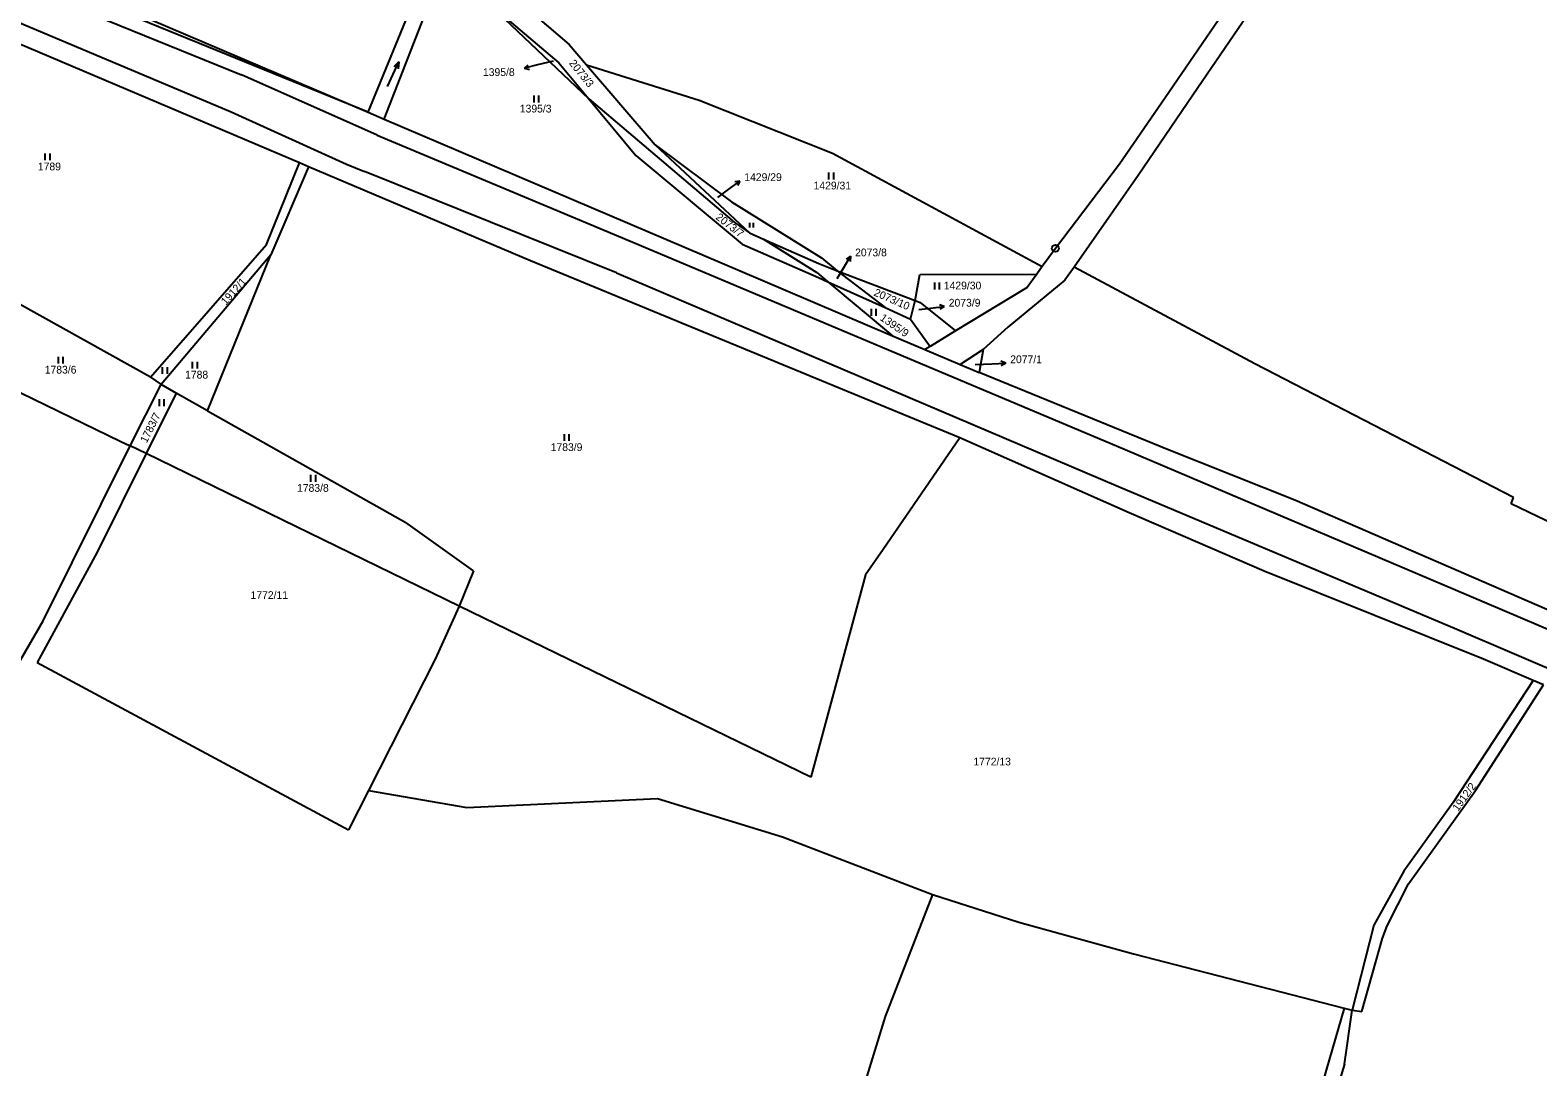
# Model space of a CAD drawing. Extents: x -795483 to -789093, y -1112258 to -1108741.
# Drawn here: x -793681.8 to -793351.3, y -1110185.6 to -1109958.4 of the extents above; entities that cross this region are included whole.
import ezdxf

# ---------------------------------------------------------------- set-up
doc = ezdxf.new("R2010")
doc.units = 0
for name, color, linetype in [('Komunikace', 7, 'Continuous'), ('Vrstva 1', 7, 'Continuous'), ('Vrstva 14', 7, 'Continuous'), ('Vrstva 16', 7, 'Continuous'), ('Vrstva 2', 7, 'Continuous'), ('Vrstva 23', 7, 'Continuous'), ('Vrstva 28', 7, 'Continuous')]:
    doc.layers.add(name, color=color, linetype=linetype)

msp = doc.modelspace()

# ---------------------------------------------------------------- linework, layer by layer
at = {"layer": 'Komunikace'}
for p, q in [((-793567.13, -1109965.22), (-793570.53, -1109966.05)), ((-793531.01, -1109995.1), (-793528.62, -1109993.29)), ((-793504.87, -1110012.83), (-793503.49, -1110010.55)), ((-793486.95, -1110019.62), (-793484.39, -1110019.33)), ((-793474.62, -1110031.71), (-793470.93, -1110031.54))]:
    msp.add_line(p, q, dxfattribs=at)
at = {"layer": 'Vrstva 1'}
for p, q in [((-793622.76, -1109987.51), (-793725.34, -1109943.99)), ((-793607.68, -1109976.41), (-793680.72, -1109946.62)), ((-793680.46, -1109945.36), (-793607.68, -1109976.41)), ((-793607.68, -1109976.41), (-793595, -1109945.43)), ((-793604.2, -1109977.89), (-793592, -1109946.6)), ((-793578.67, -1109948.69), (-793563.6, -1109961.59)), ((-793417.08, -1109950.08), (-793432.99, -1109973.22)), ((-793582.06, -1109951.92), (-793559.31, -1109973.47)), ((-793582.06, -1109951.92), (-793565.89, -1109965.58)), ((-793413.02, -1109952.38), (-793425.78, -1109971.08)), ((-793563.6, -1109961.59), (-793559.79, -1109966.03)), ((-793565.89, -1109965.58), (-793559.31, -1109973.47)), ((-793559.79, -1109966.03), (-793544.78, -1109983.54)), ((-793559.79, -1109966.03), (-793535.13, -1109973.78)), ((-793559.31, -1109973.47), (-793549, -1109985.85)), ((-793559.31, -1109973.47), (-793527.46, -1110000.47)), ((-793432.99, -1109973.22), (-793442.99, -1109987.77)), ((-793425.78, -1109971.08), (-793438.87, -1109990.26)), ((-793607.68, -1109976.41), (-793604.2, -1109977.89)), ((-793535.13, -1109973.78), (-793505.87, -1109985.35)), ((-793604.2, -1109977.89), (-793521.71, -1110013.09)), ((-793549, -1109985.85), (-793525.73, -1110005.32)), ((-793544.78, -1109983.54), (-793524.1, -1110002.87)), ((-793544.78, -1109983.54), (-793528.07, -1109996.04)), ((-793505.87, -1109985.35), (-793459.92, -1110010.23)), ((-793629.98, -1110005.38), (-793622.76, -1109987.51)), ((-793620.8, -1109988.34), (-793629.05, -1110007.66)), ((-793620.8, -1109988.34), (-793622.76, -1109987.51)), ((-793572.12, -1110008.99), (-793620.8, -1109988.34)), ((-793442.99, -1109987.77), (-793457.04, -1110006.25)), ((-793438.87, -1109990.26), (-793452.95, -1110010.33)), ((-793528.07, -1109996.04), (-793508.33, -1110008.34)), ((-793527.46, -1110000.47), (-793524.1, -1110002.87)), ((-793524.1, -1110002.87), (-793520.99, -1110004.24)), ((-793655.43, -1110034.5), (-793629.98, -1110005.38)), ((-793525.73, -1110005.32), (-793508.95, -1110012.65)), ((-793520.99, -1110004.24), (-793509.35, -1110011.53)), ((-793520.99, -1110004.24), (-793508.92, -1110009.57)), ((-793457.04, -1110006.25), (-793459.92, -1110010.23)), ((-793629.05, -1110007.66), (-793653.08, -1110036.04)), ((-793642.89, -1110041.82), (-793629.05, -1110007.66)), ((-793492.91, -1110041.62), (-793572.12, -1110008.99)), ((-793508.92, -1110009.57), (-793504.86, -1110011.13)), ((-793508.33, -1110008.34), (-793504.86, -1110011.13)), ((-793521.71, -1110013.09), (-793492.72, -1110025.42)), ((-793509.35, -1110011.53), (-793506.9, -1110013.57)), ((-793508.95, -1110012.65), (-793506.9, -1110013.57)), ((-793504.86, -1110011.13), (-793494.37, -1110019.23)), ((-793504.86, -1110011.13), (-793487.78, -1110017.69)), ((-793487.78, -1110017.69), (-793486.72, -1110011.96)), ((-793486.72, -1110011.96), (-793461.11, -1110011.87)), ((-793461.11, -1110011.87), (-793463.23, -1110014.79)), ((-793459.92, -1110010.23), (-793461.11, -1110011.87)), ((-793452.95, -1110010.33), (-793454.97, -1110013.21)), ((-793413.32, -1110031.57), (-793452.95, -1110010.33)), ((-793655.43, -1110034.5), (-793693.14, -1110013.44)), ((-793506.9, -1110013.57), (-793492.72, -1110025.42)), ((-793506.9, -1110013.57), (-793494.37, -1110019.23)), ((-793463.23, -1110014.79), (-793478.92, -1110024.34)), ((-793454.97, -1110013.21), (-793467.43, -1110023.54)), ((-793494.37, -1110019.23), (-793488.81, -1110021.74)), ((-793488.81, -1110021.74), (-793487.78, -1110017.69)), ((-793487.78, -1110017.69), (-793486.65, -1110018.12)), ((-793486.65, -1110018.12), (-793478.92, -1110024.34)), ((-793488.81, -1110021.74), (-793484.49, -1110027.74)), ((-793492.72, -1110025.42), (-793485.63, -1110028.43)), ((-793478.92, -1110024.34), (-793484.49, -1110027.74)), ((-793467.43, -1110023.54), (-793472.85, -1110028.43)), ((-793484.49, -1110027.74), (-793485.63, -1110028.43)), ((-793485.63, -1110028.43), (-793477.93, -1110031.69)), ((-793472.85, -1110028.43), (-793477.93, -1110031.69)), ((-793472.85, -1110028.43), (-793473.75, -1110033.47)), ((-793477.93, -1110031.69), (-793473.75, -1110033.47)), ((-793356.59, -1110060.85), (-793413.32, -1110031.57)), ((-793691.52, -1110034.14), (-793661.9, -1110048.55)), ((-793659.83, -1110049.55), (-793653.08, -1110036.04)), ((-793655.43, -1110034.5), (-793653.08, -1110036.04)), ((-793649.77, -1110037.95), (-793653.08, -1110036.04)), ((-793432.48, -1110050.32), (-793473.75, -1110033.47)), ((-793649.77, -1110037.95), (-793656.37, -1110051.23)), ((-793642.89, -1110041.82), (-793649.77, -1110037.95)), ((-793642.89, -1110041.82), (-793599.41, -1110066.31)), ((-793477.95, -1110047.79), (-793492.91, -1110041.62)), ((-793661.9, -1110048.55), (-793659.83, -1110049.55)), ((-793477.95, -1110047.79), (-793494.8, -1110072.21)), ((-793440.87, -1110064.19), (-793477.95, -1110047.79)), ((-793678.96, -1110087.84), (-793659.83, -1110049.55)), ((-793656.37, -1110051.23), (-793667.09, -1110072.81)), ((-793656.37, -1110051.23), (-793659.83, -1110049.55)), ((-793587.71, -1110084.63), (-793656.37, -1110051.23)), ((-793404.52, -1110061.43), (-793432.48, -1110050.32)), ((-793341.99, -1110088.57), (-793404.52, -1110061.43)), ((-793357.13, -1110062.21), (-793356.59, -1110060.85)), ((-793324.96, -1110077.78), (-793357.13, -1110062.21)), ((-793411.25, -1110077), (-793440.87, -1110064.19)), ((-793584.58, -1110076.9), (-793599.41, -1110066.31)), ((-793494.8, -1110072.21), (-793498.65, -1110077.78)), ((-793667.09, -1110072.81), (-793680.27, -1110096.99)), ((-793584.58, -1110076.9), (-793587.71, -1110084.63)), ((-793498.65, -1110077.78), (-793510.64, -1110122.11)), ((-793363.19, -1110096.27), (-793411.25, -1110077)), ((-793587.71, -1110084.63), (-793593.02, -1110096.28)), ((-793510.64, -1110122.11), (-793587.71, -1110084.63)), ((-793718.27, -1110156.02), (-793678.96, -1110087.84)), ((-793680.27, -1110096.99), (-793611.97, -1110133.67)), ((-793593.02, -1110096.28), (-793607.62, -1110125.07)), ((-793352.31, -1110100.95), (-793363.19, -1110096.27)), ((-793352.31, -1110100.95), (-793369.81, -1110127.71)), ((-793364.94, -1110125.02), (-793350.06, -1110101.91)), ((-793350.06, -1110101.91), (-793352.31, -1110100.95)), ((-793607.62, -1110125.07), (-793611.97, -1110133.67)), ((-793607.62, -1110125.07), (-793586.08, -1110128.8)), ((-793379.63, -1110145.51), (-793364.94, -1110125.02)), ((-793586.08, -1110128.8), (-793544.29, -1110126.83)), ((-793544.29, -1110126.83), (-793516.84, -1110135.22)), ((-793369.81, -1110127.71), (-793380.68, -1110142.73)), ((-793516.84, -1110135.22), (-793483.95, -1110147.84)), ((-793380.68, -1110142.73), (-793387.21, -1110154.54)), ((-793483.95, -1110147.84), (-793494.37, -1110174.58)), ((-793483.95, -1110147.84), (-793465.04, -1110153.91)), ((-793384.29, -1110154.73), (-793379.63, -1110145.51)), ((-793465.04, -1110153.91), (-793439.9, -1110160.84)), ((-793387.21, -1110154.54), (-793391.95, -1110173.17)), ((-793385.32, -1110157.42), (-793384.29, -1110154.73)), ((-793389.88, -1110173.48), (-793385.32, -1110157.42)), ((-793439.9, -1110160.84), (-793393.71, -1110172.75)), ((-793494.37, -1110174.58), (-793502.24, -1110200.09)), ((-793393.71, -1110172.75), (-793405.46, -1110212.91)), ((-793393.71, -1110172.75), (-793391.95, -1110173.17)), ((-793393.65, -1110185.05), (-793391.95, -1110173.17)), ((-793391.95, -1110173.17), (-793389.88, -1110173.48)), ((-793393.65, -1110185.05), (-793402.04, -1110211.82))]:
    msp.add_line(p, q, dxfattribs=at)
at = {"layer": 'Vrstva 16'}
for p, q in [((-793573.44, -1109966.76), (-793572.59, -1109966.04)), ((-793570.53, -1109966.05), (-793573.44, -1109966.76)), ((-793573.44, -1109966.76), (-793572.35, -1109967.01)), ((-793528.62, -1109993.29), (-793526.23, -1109991.48)), ((-793526.23, -1109991.48), (-793527.33, -1109991.68)), ((-793526.23, -1109991.48), (-793526.72, -1109992.48)), ((-793503.49, -1110010.55), (-793501.94, -1110007.98)), ((-793501.94, -1110007.98), (-793502.88, -1110008.58)), ((-793501.94, -1110007.98), (-793502.03, -1110009.1)), ((-793484.39, -1110019.33), (-793481.41, -1110019)), ((-793481.41, -1110019), (-793482.46, -1110018.61)), ((-793481.41, -1110019), (-793482.35, -1110019.6)), ((-793470.93, -1110031.54), (-793467.93, -1110031.4)), ((-793467.93, -1110031.4), (-793468.96, -1110030.95)), ((-793467.93, -1110031.4), (-793468.91, -1110031.95))]:
    msp.add_line(p, q, dxfattribs=at)
at = {"layer": 'Vrstva 2'}
for p, q in [((-793708.6, -1109938.46), (-793635.47, -1109968.22)), ((-793710.88, -1109945.55), (-793637.69, -1109976.34)), ((-793605.73, -1109981.44), (-793635.47, -1109968.22)), ((-793637.69, -1109976.34), (-793612.4, -1109987.75)), ((-793605.73, -1109981.44), (-793549.64, -1110004.91)), ((-793612.4, -1109987.75), (-793608.5, -1109989.36)), ((-793553.22, -1110011.63), (-793608.5, -1109989.36)), ((-793549.64, -1110004.91), (-793441.75, -1110050.35)), ((-793553.22, -1110011.63), (-793443.23, -1110058.44)), ((-793441.75, -1110050.35), (-793366.43, -1110082.3)), ((-793443.23, -1110058.44), (-793369.02, -1110089.73)), ((-793366.43, -1110082.3), (-793225.32, -1110142.39)), ((-793369.02, -1110089.73), (-793231.78, -1110148.29))]:
    msp.add_line(p, q, dxfattribs=at)
at = {"layer": 'Vrstva 23'}
for p, q in [((-793603.44, -1109970.79), (-793600.96, -1109965.33)), ((-793600.96, -1109965.33), (-793602.04, -1109966.49)), ((-793600.96, -1109965.33), (-793601.13, -1109966.9)), ((-793571.32, -1109974.26), (-793571.32, -1109972.76)), ((-793570.32, -1109972.76), (-793570.32, -1109974.26)), ((-793678.48, -1109986.94), (-793678.48, -1109985.44)), ((-793677.48, -1109985.44), (-793677.48, -1109986.94)), ((-793506.67, -1109991.12), (-793506.67, -1109989.62)), ((-793505.67, -1109989.62), (-793505.67, -1109991.12)), ((-793524.01, -1110001.68), (-793524.01, -1110000.63)), ((-793523.31, -1110000.63), (-793523.31, -1110001.68)), ((-793483.49, -1110015.23), (-793483.49, -1110013.73)), ((-793482.49, -1110013.73), (-793482.49, -1110015.23)), ((-793497.38, -1110020.99), (-793497.38, -1110019.49)), ((-793496.38, -1110019.49), (-793496.38, -1110020.99)), ((-793675.6, -1110031.48), (-793675.6, -1110029.98)), ((-793674.6, -1110029.98), (-793674.6, -1110031.48)), ((-793652.76, -1110033.77), (-793652.76, -1110032.27)), ((-793651.76, -1110032.27), (-793651.76, -1110033.77)), ((-793646.18, -1110032.57), (-793646.18, -1110031.07)), ((-793645.18, -1110031.07), (-793645.18, -1110032.57)), ((-793653.45, -1110040.8), (-793653.45, -1110039.3)), ((-793652.45, -1110039.3), (-793652.45, -1110040.8)), ((-793564.68, -1110048.45), (-793564.68, -1110046.95)), ((-793563.68, -1110046.95), (-793563.68, -1110048.45)), ((-793620.26, -1110057.39), (-793620.26, -1110055.89)), ((-793619.26, -1110055.89), (-793619.26, -1110057.39))]:
    msp.add_line(p, q, dxfattribs=at)
at = {"layer": 'Vrstva 28'}
for radius in [0.75, 0.01]:
    msp.add_circle((-793457.04, -1110006.25), radius, dxfattribs=at)

# ---------------------------------------------------------------- texts
at = {"layer": 'Vrstva 14'}
for s, height, rotation, p in [('1395/8', 0.1, 314.5185, (-793567.13, -1109965.22)), ('2073/3', 1.7, 308.8547, (-793563.74, -1109965.7)), ('2073/7', 1.7, 322.0704, (-793531.65, -1109999.68)), ('1912/1', 1.7, 47.925, (-793638.88, -1110018.79)), ('2073/10', 1.7, 336.4386, (-793496.97, -1110016.52)), ('1395/9', 1.7, 325.4616, (-793495.64, -1110021.84)), ('1783/7', 1.7, 63.435, (-793656.24, -1110049.03)), ('1912/2', 1.7, 54.0437, (-793368.77, -1110129.75))]:
    msp.add_text(s, height=height, rotation=rotation, dxfattribs=at).set_placement(p)
for s, height, p in [('1395/3', 1.7, (-793574.44, -1109976.46)), ('1789', 1.7, (-793680.09, -1109989.14)), ('1429/31', 1.7, (-793510.04, -1109993.32)), ('1429/29', 0.1, (-793531.01, -1109995.1)), ('2073/8', 0.1, (-793504.87, -1110012.83)), ('1429/30', 1.7, (-793481.49, -1110015.23)), ('2073/9', 0.1, (-793486.95, -1110019.62)), ('1783/6', 1.7, (-793678.59, -1110033.68)), ('2077/1', 0.1, (-793474.62, -1110031.71)), ('1788', 1.7, (-793647.82, -1110034.77)), ('1783/9', 1.7, (-793567.67, -1110050.65)), ('1783/8', 1.7, (-793623.28, -1110059.59)), ('1772/11', 1.7, (-793633.47, -1110083.08)), ('1772/13', 1.7, (-793475, -1110119.56))]:
    msp.add_text(s, height=height, dxfattribs=at).set_placement(p)
at = {"layer": 'Vrstva 16'}
for s, p in [('1395/8', (-793582.52, -1109968.46)), ('1429/29', (-793525.23, -1109991.48)), ('2073/8', (-793500.94, -1110007.98)), ('2073/9', (-793480.41, -1110019)), ('2077/1', (-793466.93, -1110031.4))]:
    msp.add_text(s, height=1.7, dxfattribs=at).set_placement(p)

doc.saveas('drawing.dxf')
